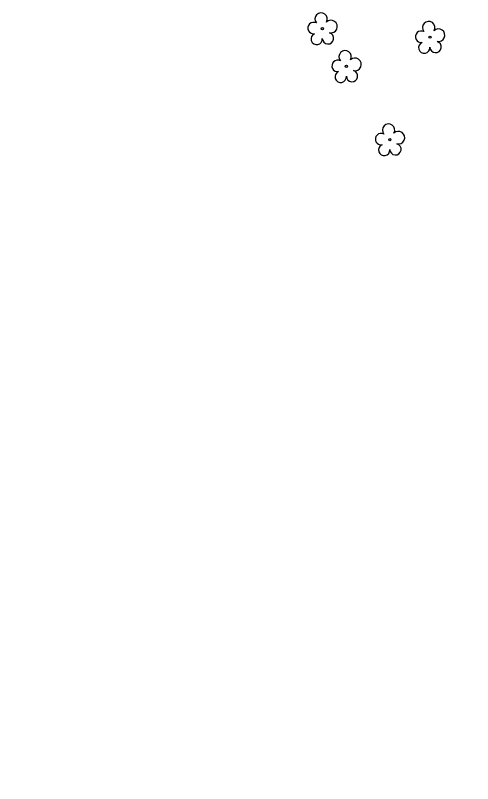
# Model space of a CAD drawing. Extents: x 472260 to 482161, y 489063 to 507124.
# Drawn here: x 478404.8 to 478541.4, y 494255.5 to 494485.4 of the extents above; entities that cross this region are included whole.
import ezdxf

# ---------------------------------------------------------------- set-up
doc = ezdxf.new("R2010")
doc.units = 0
doc.layers.add('Exist Structure Minor Drop Inlet Cogo Elevation', color=7, linetype='Continuous')
doc.layers.add('Prop Drainage Structure Drop Inlet Grate 2 Wide Slots and Flat Grates 840 20 Label', color=7, linetype='Continuous')

msp = doc.modelspace()

# ---------------------------------------------------------------- linework, layer by layer
at = {"layer": 'Exist Structure Minor Drop Inlet Cogo Elevation'}
for radius in [1948.89, 2048.89]:
    msp.add_arc((480407.9, 495448.91), radius, 192.1328, 219.63873, dxfattribs=at)
at = {"layer": 'Prop Drainage Structure Drop Inlet Grate 2 Wide Slots and Flat Grates 840 20 Label'}
for p, q in [((478496.54, 494481.4), (478496.54, 494481.4)), ((478528.69, 494478.82), (478528.69, 494478.82)), ((478503.72, 494470.09), (478503.72, 494470.09)), ((478516.7, 494448.18), (478516.7, 494448.18))]:
    msp.add_line(p, q, dxfattribs=at)
for centre in [(478496.54, 494481.4), (478528.69, 494478.82), (478503.72, 494470.09), (478516.7, 494448.18)]:
    msp.add_circle(centre, 0.326, dxfattribs=at)
for centre, radius, start, end in [((478496.16, 494484.27), 1.86, 330.1651, 219.7134), ((478493.94, 494481.55), 1.73, 62.6636, 279.3457), ((478499.09, 494481.99), 1.9, 257.1011, 134.1999), ((478528.3, 494481.69), 1.86, 330.1651, 219.7134), ((478494.84, 494478.28), 1.69, 111.5671, 6.231), ((478498.22, 494478.5), 1.7, 181.2822, 74.56), ((478526.08, 494478.97), 1.73, 62.6636, 279.3457), ((478531.24, 494479.41), 1.9, 257.1011, 134.1999), ((478526.98, 494475.7), 1.69, 111.5671, 6.231), ((478530.36, 494475.92), 1.7, 181.2822, 74.56), ((478503.34, 494472.96), 1.86, 330.1651, 219.7134), ((478506.27, 494470.68), 1.9, 257.1011, 134.1999), ((478501.12, 494470.24), 1.73, 62.6636, 279.3457), ((478502.02, 494466.97), 1.69, 111.5671, 6.231), ((478505.4, 494467.19), 1.7, 181.2822, 74.56), ((478516.32, 494451.05), 1.86, 330.1651, 219.7134), ((478514.1, 494448.33), 1.73, 62.6636, 279.3457), ((478519.25, 494448.77), 1.9, 257.1011, 134.1999), ((478515, 494445.06), 1.69, 111.5671, 6.231), ((478518.38, 494445.28), 1.7, 181.2822, 74.56)]:
    msp.add_arc(centre, radius, start, end, dxfattribs=at)

doc.saveas('drawing.dxf')
